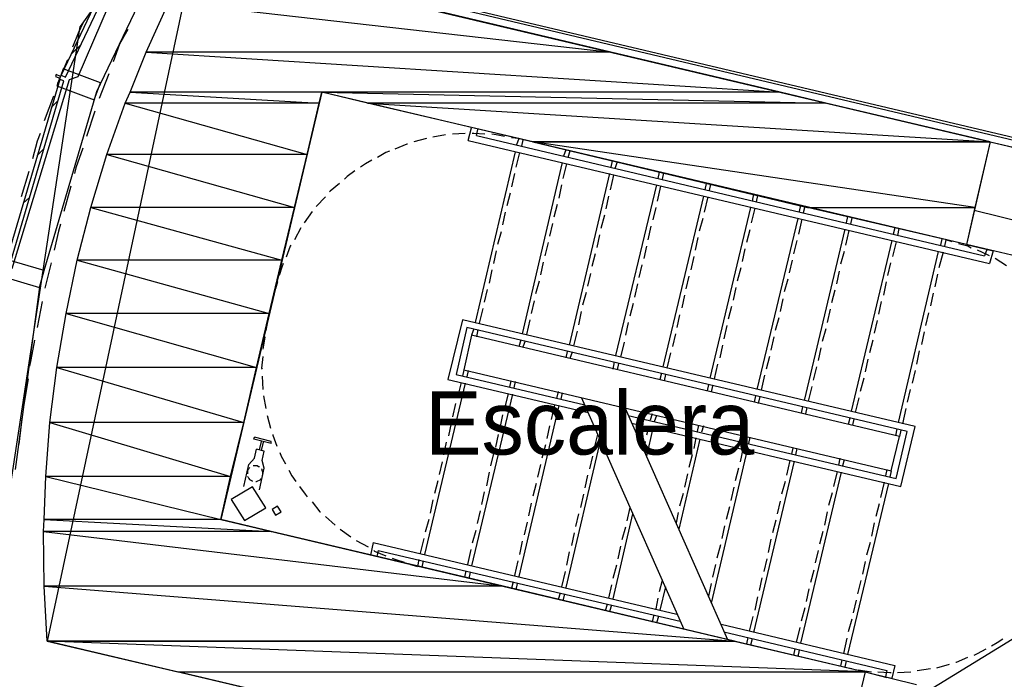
# Model space of a CAD drawing. Header units: feet. Extents: x -79 to 198, y -22 to 181.
# Tile 352 of 656: x 14 to 33, y 62 to 74. Entities that reach past the tile are written whole.
import ezdxf
from ezdxf.enums import TextEntityAlignment as Align

# ---------------------------------------------------------------- set-up
doc = ezdxf.new("R2010")
doc.units = ezdxf.units.FT
for name, color, linetype in [('A-AREA-COMUN', 252, 'CONTINUOUS'), ('A-LINEA', 7, 'CONTINUOUS'), ('A-MURO-CONCRETO', 8, 'CONTINUOUS'), ('A-NOMBRE-ESPACIO', 2, 'CONTINUOUS')]:
    doc.layers.add(name, color=color, linetype=linetype)

msp = doc.modelspace()

# ---------------------------------------------------------------- linework, layer by layer
at = {"layer": 'A-AREA-COMUN'}
msp.add_lwpolyline([(27.088, 100.0889), (27.328, 97.4933), (26.96, 97.4578), (26.96, 96.2489), (26.16, 95.4489), (25.84, 94.7378), (28.288, 94.1689), (28.192, 92.8533), (26.528, 89.0844), (24.56, 86.0089), (18.64, 79.1644), (16.8, 76.3733), (15.488, 73.3333), (15.328, 73.28), (14.24, 69.6889)], dxfattribs=at)
at = {"layer": 'A-LINEA'}
for p, q in [((21.8067, 83.1632), (15.5347, 74.2893)), ((21.8067, 83.1632), (15.5347, 74.2893)), ((37.4267, 71.1911), (17.24, 75.9644)), ((17.6891, 75.6643), (14.9075, 62.6253)), ((17.6891, 75.6643), (14.9075, 62.6253)), ((17.6933, 75.6711), (32.8, 72.0978)), ((17.6933, 75.6711), (32.8, 72.0978)), ((15.5275, 74.2895), (13.4294, 60.48)), ((15.5275, 74.2895), (13.4294, 60.48)), ((15.3733, 73.7778), (15.5467, 73.9378)), ((15.3733, 73.7778), (15.5467, 73.9378)), ((15.2933, 73.6578), (15.1067, 73.2044)), ((34.08, 71.7911), (25.8933, 73.7244)), ((16.08, 73.3911), (15.8933, 72.9244)), ((16.08, 73.3911), (15.8933, 72.9244)), ((15.0267, 72.9644), (14.8533, 72.4978)), ((14.9867, 72.7511), (15.1067, 72.8711)), ((14.9867, 72.7511), (15.1067, 72.8711)), ((15.8133, 72.6844), (15.6533, 72.2044)), ((15.8133, 72.6844), (15.6533, 72.2044)), ((22.8933, 72.1244), (22.96, 72.3644)), ((22.8933, 72.1244), (22.96, 72.3644)), ((23.0533, 72.2178), (23.08, 72.3378)), ((23.0533, 72.2178), (23.08, 72.3378)), ((22.1067, 72.1644), (21.8667, 72.0978)), ((22.1067, 72.1644), (21.8667, 72.0978)), ((22.4667, 72.2311), (22.2267, 72.1911)), ((22.4667, 72.2311), (22.2267, 72.1911)), ((22.84, 72.2578), (22.6, 72.2444)), ((22.84, 72.2578), (22.6, 72.2444)), ((22.8933, 72.1244), (32.7867, 69.7911)), ((22.8933, 72.1244), (32.7867, 69.7911)), ((23.0533, 72.2178), (32.6933, 69.9378)), ((23.0533, 72.2178), (32.6933, 69.9378)), ((23.8533, 72.1644), (23.72, 72.1778)), ((23.8533, 72.1644), (23.72, 72.1778)), ((23.8533, 72.1644), (23.8133, 72.0444)), ((23.8533, 72.1644), (23.8133, 72.0444)), ((23.9333, 72.1378), (23.9067, 72.0178)), ((23.9333, 72.1378), (23.9067, 72.0178)), ((14.72, 71.8444), (14.84, 71.9644)), ((14.72, 71.8444), (14.84, 71.9644)), ((24.7467, 71.9511), (24.7067, 71.8311)), ((24.7467, 71.9511), (24.7067, 71.8311)), ((24.8267, 71.9244), (24.7867, 71.8044)), ((24.8267, 71.9244), (24.7867, 71.8044)), ((32.8, 72.0978), (33.32, 71.9778)), ((32.8, 72.0978), (33.32, 71.9778)), ((23.7867, 71.9111), (23.0267, 68.6711)), ((23.7867, 71.9111), (23.0267, 68.6711)), ((23.8667, 71.8978), (23.8, 71.6178)), ((23.8667, 71.8978), (23.8, 71.6178)), ((25.6267, 71.7378), (25.6, 71.6178)), ((25.6267, 71.7378), (25.6, 71.6178)), ((24.68, 71.7111), (23.92, 68.4578)), ((24.68, 71.7111), (23.92, 68.4578)), ((24.76, 71.6844), (24.6933, 71.4044)), ((24.76, 71.6844), (24.6933, 71.4044)), ((25.72, 71.7244), (25.68, 71.5911)), ((25.72, 71.7244), (25.68, 71.5911)), ((14.56, 71.5378), (14.4133, 71.0578)), ((23.7733, 71.4978), (23.72, 71.2444)), ((23.7733, 71.4978), (23.72, 71.2444)), ((25.5733, 71.4978), (24.8133, 68.2444)), ((25.5733, 71.4978), (24.8133, 68.2444)), ((25.6533, 71.4711), (25.5867, 71.1911)), ((25.6533, 71.4711), (25.5867, 71.1911)), ((26.52, 71.5244), (26.4933, 71.4044)), ((26.52, 71.5244), (26.4933, 71.4044)), ((26.6, 71.5111), (26.5733, 71.3911)), ((26.6, 71.5111), (26.5733, 71.3911)), ((15.36, 71.2578), (15.2267, 70.7778)), ((15.36, 71.2578), (15.2267, 70.7778)), ((24.6667, 71.2844), (24.6133, 71.0311)), ((24.6667, 71.2844), (24.6133, 71.0311)), ((26.4667, 71.2844), (25.6933, 68.0444)), ((26.4667, 71.2844), (25.6933, 68.0444)), ((26.5467, 71.2578), (26.48, 70.9778)), ((26.5467, 71.2578), (26.48, 70.9778)), ((27.4133, 71.3111), (27.3867, 71.1911)), ((27.4133, 71.3111), (27.3867, 71.1911)), ((27.4933, 71.2978), (27.4667, 71.1778)), ((27.4933, 71.2978), (27.4667, 71.1778)), ((14.4533, 70.9378), (14.5733, 71.0444)), ((14.4533, 70.9378), (14.5733, 71.0444)), ((20.1867, 71.0578), (20.0133, 70.8711)), ((20.1867, 71.0578), (20.0133, 70.8711)), ((23.6933, 71.1244), (23.6267, 70.8844)), ((23.6933, 71.1244), (23.6267, 70.8844)), ((25.56, 71.0711), (25.5067, 70.8311)), ((25.56, 71.0711), (25.5067, 70.8311)), ((27.36, 71.0711), (26.5867, 67.8311)), ((27.36, 71.0711), (26.5867, 67.8311)), ((27.44, 71.0578), (27.3733, 70.7644)), ((27.44, 71.0578), (27.3733, 70.7644)), ((28.3067, 71.1111), (28.28, 70.9778)), ((28.3067, 71.1111), (28.28, 70.9778)), ((28.3867, 71.0844), (28.36, 70.9644)), ((28.3867, 71.0844), (28.36, 70.9644)), ((24.5867, 70.9111), (24.52, 70.6711)), ((24.5867, 70.9111), (24.52, 70.6711)), ((26.4533, 70.8578), (26.4, 70.6178)), ((26.4533, 70.8578), (26.4, 70.6178)), ((28.2533, 70.8578), (27.48, 67.6178)), ((28.2533, 70.8578), (27.48, 67.6178)), ((28.3333, 70.8444), (28.2667, 70.5644)), ((28.3333, 70.8444), (28.2667, 70.5644)), ((29.2, 70.8978), (29.1733, 70.7778)), ((29.2, 70.8978), (29.1733, 70.7778)), ((29.28, 70.8711), (29.2533, 70.7511)), ((29.28, 70.8711), (29.2533, 70.7511)), ((19.9333, 70.7778), (19.7867, 70.5644)), ((19.9333, 70.7778), (19.7867, 70.5644)), ((23.6, 70.7644), (23.5467, 70.5244)), ((23.6, 70.7644), (23.5467, 70.5244)), ((25.48, 70.7111), (25.4133, 70.4578)), ((25.48, 70.7111), (25.4133, 70.4578)), ((27.3467, 70.6444), (27.28, 70.4044)), ((27.3467, 70.6444), (27.28, 70.4044)), ((29.1467, 70.6444), (28.3733, 67.4044)), ((29.1467, 70.6444), (28.3733, 67.4044)), ((29.2267, 70.6311), (29.16, 70.3511)), ((29.2267, 70.6311), (29.16, 70.3511)), ((30.0933, 70.6844), (30.0667, 70.5644)), ((30.0933, 70.6844), (30.0667, 70.5644)), ((30.1733, 70.6578), (30.1467, 70.5378)), ((30.1733, 70.6578), (30.1467, 70.5378)), ((19.72, 70.4711), (19.6, 70.2444)), ((19.72, 70.4711), (19.6, 70.2444)), ((24.4933, 70.5511), (24.44, 70.3111)), ((24.4933, 70.5511), (24.44, 70.3111)), ((26.36, 70.4978), (26.3067, 70.2444)), ((26.36, 70.4978), (26.3067, 70.2444)), ((28.24, 70.4311), (28.1733, 70.1911)), ((28.24, 70.4311), (28.1733, 70.1911)), ((30.04, 70.4444), (29.2667, 67.1911)), ((30.04, 70.4444), (29.2667, 67.1911)), ((30.9867, 70.4711), (30.96, 70.3511)), ((30.9867, 70.4711), (30.96, 70.3511)), ((31.0667, 70.4578), (31.04, 70.3244)), ((31.0667, 70.4578), (31.04, 70.3244)), ((23.52, 70.3911), (23.4533, 70.1511)), ((23.52, 70.3911), (23.4533, 70.1511)), ((25.3867, 70.3378), (25.3333, 70.0978)), ((25.3867, 70.3378), (25.3333, 70.0978)), ((27.2533, 70.2844), (27.2, 70.0444)), ((27.2533, 70.2844), (27.2, 70.0444)), ((30.12, 70.4178), (30.0533, 70.1378)), ((30.12, 70.4178), (30.0533, 70.1378)), ((31.88, 70.2578), (31.8533, 70.1378)), ((31.88, 70.2578), (31.8533, 70.1378)), ((31.96, 70.2444), (31.9333, 70.1244)), ((31.96, 70.2444), (31.9333, 70.1244)), ((32.08, 70.2044), (31.96, 70.2444)), ((32.08, 70.2044), (31.96, 70.2444)), ((24.4133, 70.1911), (24.3467, 69.9378)), ((24.4133, 70.1911), (24.3467, 69.9378)), ((26.28, 70.1244), (26.2267, 69.8844)), ((26.28, 70.1244), (26.2267, 69.8844)), ((28.1467, 70.0711), (28.0933, 69.8311)), ((28.1467, 70.0711), (28.0933, 69.8311)), ((29.1333, 70.2311), (29.0667, 69.9778)), ((29.1333, 70.2311), (29.0667, 69.9778)), ((30.9333, 70.2311), (30.16, 66.9911)), ((30.9333, 70.2311), (30.16, 66.9911)), ((31.0133, 70.2044), (30.9467, 69.9244)), ((31.0133, 70.2044), (30.9467, 69.9244)), ((32.3467, 70.1511), (32.8533, 70.0311)), ((32.3467, 70.1511), (32.8533, 70.0311)), ((32.7333, 70.0578), (32.6933, 69.9378)), ((32.7333, 70.0578), (32.6933, 69.9378)), ((23.4267, 70.0311), (23.3733, 69.7911)), ((23.4267, 70.0311), (23.3733, 69.7911)), ((25.3067, 69.9778), (25.24, 69.7378)), ((25.3067, 69.9778), (25.24, 69.7378)), ((27.1733, 69.9244), (27.12, 69.6711)), ((27.1733, 69.9244), (27.12, 69.6711)), ((30.0267, 70.0178), (29.96, 69.7778)), ((30.0267, 70.0178), (29.96, 69.7778)), ((31.8133, 70.0178), (31.0533, 66.7778)), ((31.8133, 70.0178), (31.0533, 66.7778)), ((31.9067, 70.0044), (31.8267, 69.7111)), ((31.9067, 70.0044), (31.8267, 69.7111)), ((32.8533, 70.0311), (32.7867, 69.7911)), ((32.8533, 70.0311), (32.7867, 69.7911)), ((33.1067, 69.7511), (32.8933, 69.8844)), ((33.1067, 69.7511), (32.8933, 69.8844)), ((14.9867, 69.8044), (14.8667, 69.3244)), ((14.9867, 69.8044), (14.8667, 69.3244)), ((24.32, 69.8178), (24.2667, 69.5778)), ((24.32, 69.8178), (24.2667, 69.5778)), ((26.1867, 69.7644), (26.1333, 69.5244)), ((26.1867, 69.7644), (26.1333, 69.5244)), ((28.0667, 69.7111), (28, 69.4578)), ((28.0667, 69.7111), (28, 69.4578)), ((29.04, 69.8578), (28.9867, 69.6178)), ((29.04, 69.8578), (28.9867, 69.6178)), ((30.9067, 69.8044), (30.8533, 69.5644)), ((30.9067, 69.8044), (30.8533, 69.5644)), ((23.3467, 69.6711), (23.2933, 69.4178)), ((23.3467, 69.6711), (23.2933, 69.4178)), ((25.2133, 69.6044), (25.16, 69.3644)), ((25.2133, 69.6044), (25.16, 69.3644)), ((27.08, 69.5511), (27.0267, 69.3111)), ((27.08, 69.5511), (27.0267, 69.3111)), ((28.96, 69.4978), (28.8933, 69.2578)), ((28.96, 69.4978), (28.8933, 69.2578)), ((29.9333, 69.6444), (29.88, 69.4044)), ((29.9333, 69.6444), (29.88, 69.4044)), ((31.8, 69.5911), (31.7467, 69.3511)), ((31.8, 69.5911), (31.7467, 69.3511)), ((14.3067, 65.8844), (14.7733, 69.3911)), ((14.3067, 65.8844), (14.7733, 69.3911)), ((19.28, 69.4444), (19.24, 69.3111)), ((19.28, 69.4444), (19.24, 69.3111)), ((24.24, 69.4578), (24.1733, 69.2178)), ((24.24, 69.4578), (24.1733, 69.2178)), ((26.1067, 69.4044), (26.0533, 69.1511)), ((26.1067, 69.4044), (26.0533, 69.1511)), ((27.9733, 69.3378), (27.92, 69.0978)), ((27.9733, 69.3378), (27.92, 69.0978)), ((30.8267, 69.4444), (30.7733, 69.1911)), ((30.8267, 69.4444), (30.7733, 69.1911)), ((23.2533, 69.2978), (23.2, 69.0578)), ((23.2533, 69.2978), (23.2, 69.0578)), ((25.1333, 69.2444), (25.0667, 69.0044)), ((25.1333, 69.2444), (25.0667, 69.0044)), ((27, 69.1911), (26.9467, 68.9511)), ((27, 69.1911), (26.9467, 68.9511)), ((28.8667, 69.1244), (28.8133, 68.8844)), ((28.8667, 69.1244), (28.8133, 68.8844)), ((29.8533, 69.2844), (29.7867, 69.0444)), ((29.8533, 69.2844), (29.7867, 69.0444)), ((31.72, 69.2311), (31.6667, 68.9911)), ((31.72, 69.2311), (31.6667, 68.9911)), ((14.8133, 69.0711), (14.72, 68.5778)), ((14.8133, 69.0711), (14.72, 68.5778)), ((23.1733, 68.9378), (23.1067, 68.6578)), ((23.1733, 68.9378), (23.1067, 68.6578)), ((24.1467, 69.0844), (24.0933, 68.8444)), ((24.1467, 69.0844), (24.0933, 68.8444)), ((26.0267, 69.0311), (25.96, 68.7911)), ((26.0267, 69.0311), (25.96, 68.7911)), ((27.8933, 68.9778), (27.8267, 68.7378)), ((27.8933, 68.9778), (27.8267, 68.7378)), ((30.7333, 69.0711), (30.68, 68.8311)), ((30.7333, 69.0711), (30.68, 68.8311)), ((25.04, 68.8844), (24.9867, 68.6311)), ((25.04, 68.8844), (24.9867, 68.6311)), ((26.9067, 68.8178), (26.8533, 68.5778)), ((26.9067, 68.8178), (26.8533, 68.5778)), ((28.7867, 68.7644), (28.72, 68.5244)), ((28.7867, 68.7644), (28.72, 68.5244)), ((29.76, 68.9244), (29.7067, 68.6711)), ((29.76, 68.9244), (29.7067, 68.6711)), ((31.6267, 68.8578), (31.5733, 68.6178)), ((31.6267, 68.8578), (31.5733, 68.6178)), ((19.08, 68.6578), (19.0533, 68.5244)), ((19.08, 68.6578), (19.0533, 68.5244)), ((24.0667, 68.7244), (24, 68.4444)), ((24.0667, 68.7244), (24, 68.4444)), ((25.9333, 68.6711), (25.88, 68.4311)), ((25.9333, 68.6711), (25.88, 68.4311)), ((27.8, 68.6178), (27.7467, 68.3644)), ((27.8, 68.6178), (27.7467, 68.3644)), ((30.6533, 68.7111), (30.6, 68.4711)), ((30.6533, 68.7111), (30.6, 68.4711)), ((23, 68.5511), (22.96, 68.4311)), ((23, 68.5511), (22.96, 68.4311)), ((23.08, 68.5378), (23.0533, 68.4044)), ((23.08, 68.5378), (23.0533, 68.4044)), ((24.96, 68.5111), (24.8933, 68.2311)), ((24.96, 68.5111), (24.8933, 68.2311)), ((26.8267, 68.4578), (26.7733, 68.2178)), ((26.8267, 68.4578), (26.7733, 68.2178)), ((28.6933, 68.4044), (28.64, 68.1511)), ((28.6933, 68.4044), (28.64, 68.1511)), ((29.68, 68.5511), (29.6133, 68.3111)), ((29.68, 68.5511), (29.6133, 68.3111)), ((31.5467, 68.4978), (31.4933, 68.2578)), ((31.5467, 68.4978), (31.4933, 68.2578)), ((23.8933, 68.3378), (23.8533, 68.2178)), ((23.8933, 68.3378), (23.8533, 68.2178)), ((23.9733, 68.3244), (23.9333, 68.2044)), ((23.9733, 68.3244), (23.9333, 68.2044)), ((25.8533, 68.2978), (25.7867, 68.0178)), ((25.8533, 68.2978), (25.7867, 68.0178)), ((27.72, 68.2444), (27.6667, 68.0044)), ((27.72, 68.2444), (27.6667, 68.0044)), ((29.5867, 68.1911), (29.5333, 67.9511)), ((29.5867, 68.1911), (29.5333, 67.9511)), ((30.5733, 68.3378), (30.5067, 68.0978)), ((30.5733, 68.3378), (30.5067, 68.0978)), ((24.7733, 68.1244), (24.7467, 68.0044)), ((24.7733, 68.1244), (24.7467, 68.0044)), ((24.8667, 68.1111), (24.8267, 67.9911)), ((24.8667, 68.1111), (24.8267, 67.9911)), ((26.7333, 68.0978), (26.6667, 67.8044)), ((26.7333, 68.0978), (26.6667, 67.8044)), ((28.6133, 68.0311), (28.5467, 67.7911)), ((28.6133, 68.0311), (28.5467, 67.7911)), ((31.4533, 68.1378), (31.4, 67.8844)), ((31.4533, 68.1378), (31.4, 67.8844)), ((25.6667, 67.9244), (25.64, 67.7911)), ((25.6667, 67.9244), (25.64, 67.7911)), ((25.7467, 67.8978), (25.72, 67.7778)), ((25.7467, 67.8978), (25.72, 67.7778)), ((27.6267, 67.8844), (27.56, 67.6044)), ((27.6267, 67.8844), (27.56, 67.6044)), ((29.5067, 67.8311), (29.44, 67.5778)), ((29.5067, 67.8311), (29.44, 67.5778)), ((30.48, 67.9778), (30.4267, 67.7378)), ((30.48, 67.9778), (30.4267, 67.7378)), ((18.9867, 67.6578), (19, 67.4044)), ((18.9867, 67.6578), (19, 67.4044)), ((22.8133, 67.7778), (22.7867, 67.6578)), ((22.8133, 67.7778), (22.7867, 67.6578)), ((22.8933, 67.7644), (22.8667, 67.6444)), ((22.8933, 67.7644), (22.8667, 67.6444)), ((26.56, 67.7111), (26.5333, 67.5911)), ((26.56, 67.7111), (26.5333, 67.5911)), ((26.64, 67.6844), (26.6133, 67.5644)), ((26.64, 67.6844), (26.6133, 67.5644)), ((28.52, 67.6711), (28.4533, 67.3911)), ((28.52, 67.6711), (28.4533, 67.3911)), ((31.3733, 67.7644), (31.32, 67.5244)), ((31.3733, 67.7644), (31.32, 67.5244)), ((14.5467, 67.6044), (14.4667, 67.1111)), ((14.5467, 67.6044), (14.4667, 67.1111)), ((22.84, 67.5244), (22.0667, 64.2711)), ((22.84, 67.5244), (22.0667, 64.2711)), ((22.76, 67.5378), (22.6933, 67.2578)), ((22.76, 67.5378), (22.6933, 67.2578)), ((23.7067, 67.5644), (23.68, 67.4444)), ((23.7067, 67.5644), (23.68, 67.4444)), ((23.7867, 67.5511), (23.76, 67.4311)), ((23.7867, 67.5511), (23.76, 67.4311)), ((27.4533, 67.4978), (27.4267, 67.3778)), ((27.4533, 67.4978), (27.4267, 67.3778)), ((27.5333, 67.4711), (27.5067, 67.3511)), ((27.5333, 67.4711), (27.5067, 67.3511)), ((29.4133, 67.4578), (29.3467, 67.1778)), ((29.4133, 67.4578), (29.3467, 67.1778)), ((30.4, 67.6178), (30.3333, 67.3644)), ((30.4, 67.6178), (30.3333, 67.3644)), ((19.0133, 67.2844), (19.0533, 67.0444)), ((19.0133, 67.2844), (19.0533, 67.0444)), ((23.7333, 67.3111), (22.96, 64.0578)), ((23.7333, 67.3111), (22.96, 64.0578)), ((23.6533, 67.3244), (23.5867, 67.0444)), ((23.6533, 67.3244), (23.5867, 67.0444)), ((24.6, 67.3644), (24.5733, 67.2311)), ((24.6, 67.3644), (24.5733, 67.2311)), ((24.68, 67.3378), (24.6533, 67.2178)), ((24.68, 67.3378), (24.6533, 67.2178)), ((25.04, 67.2578), (26.9867, 62.8578)), ((25.04, 67.2578), (26.9867, 62.8578)), ((28.3467, 67.2844), (28.32, 67.1644)), ((28.3467, 67.2844), (28.32, 67.1644)), ((28.4267, 67.2711), (28.4, 67.1378)), ((28.4267, 67.2711), (28.4, 67.1378)), ((31.28, 67.4044), (31.2267, 67.1644)), ((31.28, 67.4044), (31.2267, 67.1644)), ((22.6533, 67.1378), (22.6, 66.8844)), ((22.6533, 67.1378), (22.6, 66.8844)), ((24.6133, 67.0978), (23.8533, 63.8578)), ((24.6133, 67.0978), (23.8533, 63.8578)), ((24.5333, 67.1111), (24.4667, 66.8311)), ((24.5333, 67.1111), (24.4667, 66.8311)), ((29.24, 67.0711), (29.2133, 66.9511)), ((29.24, 67.0711), (29.2133, 66.9511)), ((30.3067, 67.2444), (30.24, 66.9644)), ((30.3067, 67.2444), (30.24, 66.9644)), ((19.08, 66.9111), (19.1467, 66.6711)), ((19.08, 66.9111), (19.1467, 66.6711)), ((23.5467, 66.9244), (23.4933, 66.6711)), ((23.5467, 66.9244), (23.4933, 66.6711)), ((25.8667, 67.0578), (27.8133, 62.6578)), ((25.8667, 67.0578), (27.8133, 62.6578)), ((26.3867, 66.9378), (26.3467, 66.8178)), ((26.3867, 66.9378), (26.3467, 66.8178)), ((26.4667, 66.9111), (26.4267, 66.7911)), ((26.4667, 66.9111), (26.4267, 66.7911)), ((29.32, 67.0578), (29.2933, 66.9378)), ((29.32, 67.0578), (29.2933, 66.9378)), ((31.2, 67.0444), (31.1333, 66.7511)), ((31.2, 67.0444), (31.1333, 66.7511)), ((22.5733, 66.7644), (22.52, 66.5244)), ((22.5733, 66.7644), (22.52, 66.5244)), ((24.44, 66.7111), (24.3867, 66.4711)), ((24.44, 66.7111), (24.3867, 66.4711)), ((26.32, 66.6978), (26.28, 66.5378)), ((26.32, 66.6978), (26.28, 66.5378)), ((27.2667, 66.7244), (27.24, 66.6044)), ((27.2667, 66.7244), (27.24, 66.6044)), ((27.36, 66.7111), (27.32, 66.5911)), ((27.36, 66.7111), (27.32, 66.5911)), ((30.1333, 66.8578), (30.1067, 66.7378)), ((30.1333, 66.8578), (30.1067, 66.7378)), ((30.2133, 66.8444), (30.1867, 66.7244)), ((30.2133, 66.8444), (30.1867, 66.7244)), ((23.4667, 66.5511), (23.4133, 66.3111)), ((23.4667, 66.5511), (23.4133, 66.3111)), ((25.3467, 66.5511), (25.28, 66.2711)), ((25.3467, 66.5511), (25.28, 66.2711)), ((26.4, 66.6711), (26.28, 66.1378)), ((26.4, 66.6711), (26.28, 66.1378)), ((28.16, 66.5111), (28.1333, 66.3911)), ((28.16, 66.5111), (28.1333, 66.3911)), ((28.16, 66.5111), (28.1467, 66.4311)), ((28.16, 66.5111), (28.1467, 66.4311)), ((31.0267, 66.6578), (31, 66.5244)), ((31.0267, 66.6578), (31, 66.5244)), ((31.1067, 66.6311), (31.08, 66.5111)), ((31.1067, 66.6311), (31.08, 66.5111)), ((18.9333, 66.2578), (18.9733, 66.4178)), ((18.9333, 66.2578), (18.9733, 66.4178)), ((18.9733, 66.2444), (19.0133, 66.4044)), ((18.9733, 66.2444), (19.0133, 66.4044)), ((22.48, 66.4044), (22.4267, 66.1644)), ((22.48, 66.4044), (22.4267, 66.1644)), ((24.36, 66.3511), (24.2933, 66.0978)), ((24.36, 66.3511), (24.2933, 66.0978)), ((25.4, 66.4311), (24.7467, 63.6444)), ((25.4, 66.4311), (24.7467, 63.6444)), ((26.2533, 66.4178), (26.2267, 66.2578)), ((26.2533, 66.4178), (26.2267, 66.2578)), ((27.2933, 66.4578), (26.8933, 64.7511)), ((27.2933, 66.4578), (26.8933, 64.7511)), ((27.2133, 66.4844), (27.1733, 66.2844)), ((27.2133, 66.4844), (27.1733, 66.2844)), ((28.24, 66.4978), (28.2133, 66.3778)), ((28.24, 66.4978), (28.2133, 66.3778)), ((18.84, 66.0978), (18.88, 66.2711)), ((18.84, 66.0978), (18.88, 66.2711)), ((19.0267, 66.2311), (18.88, 66.2711)), ((19.0267, 66.2311), (18.88, 66.2711)), ((23.3733, 66.1911), (23.32, 65.9511)), ((23.3733, 66.1911), (23.32, 65.9511)), ((25.2533, 66.1378), (25.2, 65.8978)), ((25.2533, 66.1378), (25.2, 65.8978)), ((27.1467, 66.1644), (27.08, 65.9244)), ((27.1467, 66.1644), (27.08, 65.9244)), ((28.1867, 66.2578), (27.5067, 63.3511)), ((28.1867, 66.2578), (27.5067, 63.3511)), ((28.1067, 66.2711), (28.0533, 66.0311)), ((28.1067, 66.2711), (28.0533, 66.0311)), ((29.0533, 66.2978), (29.0267, 66.1778)), ((29.0533, 66.2978), (29.0267, 66.1778)), ((29.1333, 66.2844), (29.1067, 66.1644)), ((29.1333, 66.2844), (29.1067, 66.1644)), ((22.4, 66.0311), (22.3467, 65.7911)), ((22.4, 66.0311), (22.3467, 65.7911)), ((24.2667, 65.9778), (24.2133, 65.7378)), ((24.2667, 65.9778), (24.2133, 65.7378)), ((29.08, 66.0444), (28.3067, 62.7911)), ((29.08, 66.0444), (28.3067, 62.7911)), ((29, 66.0578), (28.9333, 65.7778)), ((29, 66.0578), (28.9333, 65.7778)), ((29.9467, 66.0978), (29.92, 65.9644)), ((29.9467, 66.0978), (29.92, 65.9644)), ((30.0267, 66.0711), (30, 65.9511)), ((30.0267, 66.0711), (30, 65.9511)), ((18.9333, 65.4978), (19.0267, 65.9111)), ((18.9333, 65.4978), (19.0267, 65.9111)), ((23.2933, 65.8311), (23.24, 65.5778)), ((23.2933, 65.8311), (23.24, 65.5778)), ((25.16, 65.7778), (25.1067, 65.5378)), ((25.16, 65.7778), (25.1067, 65.5378)), ((27.0533, 65.8044), (27, 65.5511)), ((27.0533, 65.8044), (27, 65.5511)), ((28.0267, 65.9111), (27.96, 65.6711)), ((28.0267, 65.9111), (27.96, 65.6711)), ((29.9733, 65.8311), (29.2, 62.5911)), ((29.9733, 65.8311), (29.2, 62.5911)), ((29.8933, 65.8444), (29.8267, 65.5644)), ((29.8933, 65.8444), (29.8267, 65.5644)), ((30.84, 65.8844), (30.8133, 65.7644)), ((30.84, 65.8844), (30.8133, 65.7644)), ((30.92, 65.8578), (30.8933, 65.7378)), ((30.92, 65.8578), (30.8933, 65.7378)), ((22.32, 65.6711), (22.2533, 65.4311)), ((22.32, 65.6711), (22.2533, 65.4311)), ((24.1867, 65.6178), (24.12, 65.3778)), ((24.1867, 65.6178), (24.12, 65.3778)), ((28.9067, 65.6578), (28.84, 65.4178)), ((28.9067, 65.6578), (28.84, 65.4178)), ((30.8667, 65.6178), (30.0933, 62.3778)), ((30.8667, 65.6178), (30.0933, 62.3778)), ((30.7867, 65.6444), (30.72, 65.3511)), ((30.7867, 65.6444), (30.72, 65.3511)), ((23.2, 65.4578), (23.1467, 65.2178)), ((23.2, 65.4578), (23.1467, 65.2178)), ((25.08, 65.4178), (25.0267, 65.1644)), ((25.08, 65.4178), (25.0267, 65.1644)), ((26.9733, 65.4311), (26.9067, 65.1911)), ((26.9733, 65.4311), (26.9067, 65.1911)), ((27.9333, 65.5511), (27.88, 65.2978)), ((27.9333, 65.5511), (27.88, 65.2978)), ((29.8, 65.4444), (29.7333, 65.2044)), ((29.8, 65.4444), (29.7333, 65.2044)), ((22.2267, 65.3111), (22.1733, 65.0578)), ((22.2267, 65.3111), (22.1733, 65.0578)), ((24.0933, 65.2444), (24.04, 65.0044)), ((24.0933, 65.2444), (24.04, 65.0044)), ((28.8133, 65.2844), (28.76, 65.0444)), ((28.8133, 65.2844), (28.76, 65.0444)), ((30.6933, 65.2311), (30.6267, 64.9911)), ((30.6933, 65.2311), (30.6267, 64.9911)), ((23.12, 65.0978), (23.0667, 64.8578)), ((23.12, 65.0978), (23.0667, 64.8578)), ((24.9867, 65.0444), (24.9333, 64.8044)), ((24.9867, 65.0444), (24.9333, 64.8044)), ((26.0133, 65.0444), (25.64, 63.4311)), ((26.0133, 65.0444), (25.64, 63.4311)), ((25.96, 65.1644), (25.9067, 64.9111)), ((25.96, 65.1644), (25.9067, 64.9111)), ((26.88, 65.0711), (26.84, 64.8711)), ((26.88, 65.0711), (26.84, 64.8711)), ((27.8533, 65.1778), (27.7867, 64.9378)), ((27.8533, 65.1778), (27.7867, 64.9378)), ((29.7067, 65.0844), (29.6533, 64.8311)), ((29.7067, 65.0844), (29.6533, 64.8311)), ((20.1867, 64.9911), (20.3733, 64.8311)), ((20.1867, 64.9911), (20.3733, 64.8311)), ((22.1467, 64.9378), (22.08, 64.6978)), ((22.1467, 64.9378), (22.08, 64.6978)), ((24.0133, 64.8844), (23.96, 64.6444)), ((24.0133, 64.8844), (23.96, 64.6444)), ((28.7333, 64.9244), (28.6667, 64.6844)), ((28.7333, 64.9244), (28.6667, 64.6844)), ((30.6, 64.8711), (30.5467, 64.6178)), ((30.6, 64.8711), (30.5467, 64.6178)), ((20.4667, 64.7511), (20.6667, 64.6044)), ((20.4667, 64.7511), (20.6667, 64.6044)), ((23.04, 64.7244), (22.9733, 64.4844)), ((23.04, 64.7244), (22.9733, 64.4844)), ((24.9067, 64.6844), (24.8533, 64.4444)), ((24.9067, 64.6844), (24.8533, 64.4444)), ((25.88, 64.7911), (25.8133, 64.5511)), ((25.88, 64.7911), (25.8133, 64.5511)), ((27.76, 64.8178), (27.7067, 64.5778)), ((27.76, 64.8178), (27.7067, 64.5778)), ((29.6267, 64.7111), (29.56, 64.4711)), ((29.6267, 64.7111), (29.56, 64.4711)), ((20.7733, 64.5378), (21, 64.4178)), ((20.7733, 64.5378), (21, 64.4178)), ((21.0933, 64.4978), (21.04, 64.2578)), ((21.0933, 64.4978), (21.04, 64.2578)), ((21.0933, 64.4978), (26.8533, 63.1378)), ((21.0933, 64.4978), (26.8533, 63.1378)), ((22.0533, 64.5778), (21.9867, 64.2978)), ((22.0533, 64.5778), (21.9867, 64.2978)), ((23.92, 64.5244), (23.8667, 64.2711)), ((23.92, 64.5244), (23.8667, 64.2711)), ((27.68, 64.4578), (27.6133, 64.2044)), ((27.68, 64.4578), (27.6133, 64.2044)), ((28.64, 64.5644), (28.5867, 64.3111)), ((28.64, 64.5644), (28.5867, 64.3111)), ((30.52, 64.4978), (30.4533, 64.2578)), ((30.52, 64.4978), (30.4533, 64.2578)), ((21.1867, 64.3511), (21.16, 64.2311)), ((21.1867, 64.3511), (21.16, 64.2311)), ((21.1867, 64.3511), (26.92, 63.0044)), ((21.1867, 64.3511), (26.92, 63.0044)), ((22.9467, 64.3644), (22.88, 64.0844)), ((22.9467, 64.3644), (22.88, 64.0844)), ((24.8133, 64.3244), (24.76, 64.0711)), ((24.8133, 64.3244), (24.76, 64.0711)), ((25.7867, 64.4311), (25.7333, 64.1911)), ((25.7867, 64.4311), (25.7333, 64.1911)), ((29.5333, 64.3511), (29.48, 64.1111)), ((29.5333, 64.3511), (29.48, 64.1111)), ((21.8, 64.0844), (21.9333, 64.0444)), ((21.8, 64.0844), (21.9333, 64.0444)), ((21.96, 64.1778), (21.9333, 64.0444)), ((21.96, 64.1778), (21.9333, 64.0444)), ((22.04, 64.1511), (22.0133, 64.0311)), ((22.04, 64.1511), (22.0133, 64.0311)), ((23.84, 64.1511), (23.7733, 63.8711)), ((23.84, 64.1511), (23.7733, 63.8711)), ((27.5867, 64.0844), (27.5333, 63.8444)), ((27.5867, 64.0844), (27.5333, 63.8444)), ((28.56, 64.1911), (28.5067, 63.9511)), ((28.56, 64.1911), (28.5067, 63.9511)), ((30.4267, 64.1378), (30.3733, 63.8978)), ((30.4267, 64.1378), (30.3733, 63.8978)), ((22.8533, 63.9644), (22.8267, 63.8444)), ((22.8533, 63.9644), (22.8267, 63.8444)), ((22.9333, 63.9378), (22.9067, 63.8178)), ((22.9333, 63.9378), (22.9067, 63.8178)), ((24.7333, 63.9511), (24.6667, 63.6578)), ((24.7333, 63.9511), (24.6667, 63.6578)), ((25.7067, 64.0711), (25.64, 63.8178)), ((25.7067, 64.0711), (25.64, 63.8178)), ((29.4533, 63.9778), (29.3867, 63.7378)), ((29.4533, 63.9778), (29.3867, 63.7378)), ((23.7467, 63.7511), (23.72, 63.6311)), ((23.7467, 63.7511), (23.72, 63.6311)), ((23.8267, 63.7244), (23.8, 63.6044)), ((23.8267, 63.7244), (23.8, 63.6044)), ((26.5733, 63.7778), (26.52, 63.5644)), ((26.5733, 63.7778), (26.52, 63.5644)), ((27.5067, 63.7244), (27.4533, 63.4844)), ((27.5067, 63.7244), (27.4533, 63.4844)), ((28.4667, 63.8311), (28.4133, 63.5911)), ((28.4667, 63.8311), (28.4133, 63.5911)), ((30.3467, 63.7778), (30.28, 63.5244)), ((30.3467, 63.7778), (30.28, 63.5244)), ((35.1625, 63.8574), (31.5474, 61.6366)), ((35.1625, 63.8574), (31.5474, 61.6366)), ((24.64, 63.5378), (24.6, 63.4178)), ((24.64, 63.5378), (24.6, 63.4178)), ((24.72, 63.5244), (24.6933, 63.3911)), ((24.72, 63.5244), (24.6933, 63.3911)), ((25.6133, 63.6978), (25.56, 63.4444)), ((25.6133, 63.6978), (25.56, 63.4444)), ((26.64, 63.6578), (26.5333, 63.2178)), ((26.64, 63.6578), (26.5333, 63.2178)), ((29.36, 63.6178), (29.3067, 63.3778)), ((29.36, 63.6178), (29.3067, 63.3778)), ((26.4933, 63.4444), (26.4533, 63.2444)), ((26.4933, 63.4444), (26.4533, 63.2444)), ((28.3867, 63.4711), (28.3333, 63.2178)), ((28.3867, 63.4711), (28.3333, 63.2178)), ((30.2533, 63.4044), (30.2, 63.1644)), ((30.2533, 63.4044), (30.2, 63.1644)), ((25.5333, 63.3244), (25.4933, 63.2044)), ((25.5333, 63.3244), (25.4933, 63.2044)), ((25.6133, 63.3111), (25.5733, 63.1911)), ((25.6133, 63.3111), (25.5733, 63.1911)), ((29.28, 63.2578), (29.2133, 63.0044)), ((29.28, 63.2578), (29.2133, 63.0044)), ((26.4133, 63.1111), (26.3867, 62.9911)), ((26.4133, 63.1111), (26.3867, 62.9911)), ((26.5067, 63.0978), (26.4667, 62.9778)), ((26.5067, 63.0978), (26.4667, 62.9778)), ((28.2933, 63.0978), (28.2267, 62.8178)), ((28.2933, 63.0978), (28.2267, 62.8178)), ((30.1733, 63.0444), (30.1067, 62.8044)), ((30.1733, 63.0444), (30.1067, 62.8044)), ((27.6933, 62.9511), (30.9867, 62.1644)), ((27.6933, 62.9511), (30.9867, 62.1644)), ((27.7467, 62.8044), (30.84, 62.0711)), ((27.7467, 62.8044), (30.84, 62.0711)), ((29.1867, 62.8844), (29.12, 62.6044)), ((29.1867, 62.8844), (29.12, 62.6044)), ((28.2, 62.6978), (28.1733, 62.5778)), ((28.2, 62.6978), (28.1733, 62.5778)), ((28.28, 62.6711), (28.2533, 62.5511)), ((28.28, 62.6711), (28.2533, 62.5511)), ((30.08, 62.6844), (30.0133, 62.3911)), ((30.08, 62.6844), (30.0133, 62.3911)), ((29.0933, 62.4844), (29.0667, 62.3644)), ((29.0933, 62.4844), (29.0667, 62.3644)), ((29.1733, 62.4578), (29.1467, 62.3378)), ((29.1733, 62.4578), (29.1467, 62.3378)), ((29.9867, 62.2711), (29.96, 62.1511)), ((29.9867, 62.2711), (29.96, 62.1511)), ((30.0667, 62.2578), (30.04, 62.1378)), ((30.0667, 62.2578), (30.04, 62.1378)), ((30.04, 62.1378), (30.1733, 62.1111)), ((30.04, 62.1378), (30.1733, 62.1111)), ((30.4267, 62.0444), (30.84, 61.9378)), ((30.4267, 62.0444), (31.4, 61.8044)), ((30.4267, 62.0444), (30.84, 61.9378)), ((30.4267, 62.0444), (31.4, 61.8044)), ((30.84, 62.0711), (30.8133, 61.9511)), ((30.84, 62.0711), (30.8133, 61.9511)), ((30.9867, 62.1644), (30.9333, 61.9244)), ((30.9867, 62.1644), (30.9333, 61.9244)), ((31.04, 62.0311), (31.2933, 62.0444)), ((31.04, 62.0311), (31.2933, 62.0444)), ((31.4133, 62.0711), (31.6667, 62.1111)), ((31.4133, 62.0711), (31.6667, 62.1111)), ((31.7867, 62.1244), (32.0267, 62.1911)), ((31.7867, 62.1244), (32.0267, 62.1911)), ((30.8133, 61.9511), (30.9333, 61.9244)), ((30.8133, 61.9511), (30.9333, 61.9244))]:
    msp.add_line(p, q, dxfattribs=at)
for points in [[(14.8533, 69.6578), (15.8533, 73.0578), (17.4933, 76.4978), (19.6667, 79.6578)], [(14.8533, 69.6578), (15.8533, 73.0578), (17.4933, 76.4978), (19.6667, 79.6578)], [(15.2533, 73.3244), (16.9067, 76.8044), (16.8267, 76.8444), (15.1733, 73.3644), (15.2533, 73.3244)], [(15.2533, 73.3244), (16.9067, 76.8044), (16.8267, 76.8444), (15.1733, 73.3644), (15.2533, 73.3244)], [(37.0533, 69.8578), (37.36, 71.1511), (17.2267, 75.9244)], [(15.5867, 74.3511), (15.4933, 74.1644), (15.3867, 73.8978)], [(16.44, 74.2311), (16.28, 73.9511), (16.16, 73.6178)], [(16.44, 74.2311), (16.28, 73.9511), (16.16, 73.6178)], [(15.16, 73.3378), (15.08, 73.3778), (15.0667, 73.3378), (15.1467, 73.3111), (15.0933, 73.1644), (15.8, 72.8978), (15.92, 73.2178), (15.2133, 73.4844), (15.16, 73.3378)], [(15.16, 73.3378), (15.08, 73.3778), (15.0667, 73.3378), (15.1467, 73.3111), (15.0933, 73.1644), (15.8, 72.8978), (15.92, 73.2178), (15.2133, 73.4844), (15.16, 73.3378)], [(14.1867, 69.7244), (15.2267, 73.2578), (15.1467, 73.2844), (14.1067, 69.7511), (14.1867, 69.7244)], [(14.1867, 69.7244), (15.2267, 73.2578), (15.1467, 73.2844), (14.1067, 69.7511), (14.1867, 69.7244)], [(32.8, 72.0978), (32.3467, 70.1511), (20.12, 73.0444), (18.2, 64.9378), (30.4267, 62.0444), (29.7333, 59.1244), (14.9067, 62.6311)], [(32.8, 72.0978), (32.3467, 70.1511), (20.12, 73.0444), (18.2, 64.9378), (30.4267, 62.0444), (29.7333, 59.1244), (14.9067, 62.6311)], [(14.7733, 72.2578), (14.72, 72.1111), (14.6267, 71.7778)], [(23.2133, 72.2444), (23, 72.2578), (22.9733, 72.2578)], [(23.2133, 72.2444), (23, 72.2578), (22.9733, 72.2578)], [(23.5867, 72.2044), (23.4267, 72.2311), (23.3467, 72.2444)], [(23.5867, 72.2044), (23.4267, 72.2311), (23.3467, 72.2444)], [(15.5867, 71.9778), (15.4533, 71.6044), (15.4267, 71.4978)], [(15.5867, 71.9778), (15.4533, 71.6044), (15.4267, 71.4978)], [(21.4, 71.9244), (21.3333, 71.8978), (21.1733, 71.8044)], [(21.4, 71.9244), (21.3333, 71.8978), (21.1733, 71.8044)], [(21.7467, 72.0578), (21.7333, 72.0578), (21.5067, 71.9644)], [(21.7467, 72.0578), (21.7333, 72.0578), (21.5067, 71.9644)], [(21.0667, 71.7511), (20.9467, 71.6844), (20.8533, 71.6178)], [(21.0667, 71.7511), (20.9467, 71.6844), (20.8533, 71.6178)], [(20.7467, 71.5511), (20.6, 71.4444), (20.5467, 71.3911)], [(20.7467, 71.5511), (20.6, 71.4444), (20.5467, 71.3911)], [(20.4533, 71.3111), (20.28, 71.1644), (20.2667, 71.1511)], [(20.4533, 71.3111), (20.28, 71.1644), (20.2667, 71.1511)], [(32.4933, 70.8044), (33.4667, 70.5644), (33.32, 69.9244), (32.3467, 70.1511)], [(32.4933, 70.8044), (33.4667, 70.5644), (33.32, 69.9244), (32.3467, 70.1511)], [(15.16, 70.5378), (15.12, 70.4044), (15.04, 70.0444)], [(15.16, 70.5378), (15.12, 70.4044), (15.04, 70.0444)], [(19.5333, 70.1378), (19.52, 70.1244), (19.44, 69.9111)], [(19.5333, 70.1378), (19.52, 70.1244), (19.44, 69.9111)], [(32.44, 70.0844), (32.3733, 70.1244), (32.2, 70.1644)], [(32.44, 70.0844), (32.3733, 70.1244), (32.2, 70.1644)], [(14.1333, 69.8711), (14.0933, 69.7244), (14.0133, 69.7511), (14, 69.7111), (14.08, 69.6844), (14.04, 69.5511), (14.76, 69.3378), (14.8533, 69.6578), (14.1333, 69.8711)], [(14.1333, 69.8711), (14.0933, 69.7244), (14.0133, 69.7511), (14, 69.7111), (14.08, 69.6844), (14.04, 69.5511), (14.76, 69.3378), (14.8533, 69.6578), (14.1333, 69.8711)], [(32.7867, 69.9378), (32.76, 69.9511), (32.56, 70.0444)], [(32.7867, 69.9378), (32.76, 69.9511), (32.56, 70.0444)], [(19.3867, 69.7911), (19.36, 69.7244), (19.3067, 69.5644)], [(19.3867, 69.7911), (19.36, 69.7244), (19.3067, 69.5644)], [(26, 66.7644), (31.1067, 65.5644), (31.3733, 66.6978), (22.7867, 68.7244), (22.5067, 67.5911), (25.1733, 66.9644)], [(26, 66.7644), (31.1067, 65.5644), (31.3733, 66.6978), (22.7867, 68.7244), (22.5067, 67.5911), (25.1733, 66.9644)], [(25.9333, 66.9111), (31.0133, 65.7111), (31.2267, 66.6044), (22.8667, 68.5778), (22.6667, 67.6844), (25.1067, 67.1111)], [(25.9333, 66.9111), (31.0133, 65.7111), (31.2267, 66.6044), (22.8667, 68.5778), (22.6667, 67.6844), (25.1067, 67.1111)], [(19.04, 68.4044), (19.0133, 68.2444), (19, 68.1644)], [(19.04, 68.4044), (19.0133, 68.2444), (19, 68.1644)], [(22.96, 68.4311), (22.8133, 67.7778), (30.92, 65.8578), (31.08, 66.5111), (22.96, 68.4311)], [(22.96, 68.4311), (22.8133, 67.7778), (30.92, 65.8578), (31.08, 66.5111), (22.96, 68.4311)], [(14.6667, 68.3378), (14.6, 67.9644), (14.5733, 67.8444)], [(14.6667, 68.3378), (14.6, 67.9644), (14.5733, 67.8444)], [(19, 68.0311), (18.9733, 67.8044), (18.9867, 67.7911)], [(19, 68.0311), (18.9733, 67.8044), (18.9867, 67.7911)], [(14.4267, 66.8578), (14.4133, 66.7378), (14.3733, 66.3644)], [(14.4267, 66.8578), (14.4133, 66.7378), (14.3733, 66.3644)], [(19.1867, 66.5511), (19.1867, 66.5378), (19.2667, 66.3244)], [(19.1867, 66.5511), (19.1867, 66.5378), (19.2667, 66.3244)], [(19.16, 66.3778), (18.8267, 66.4578), (18.84, 66.4978)], [(19.16, 66.3778), (18.8267, 66.4578), (18.84, 66.4978)], [(19.16, 66.3778), (19.16, 66.4178), (18.84, 66.4978)], [(19.16, 66.3778), (19.16, 66.4178), (18.84, 66.4978)], [(19.0267, 65.9111), (18.9867, 66.0578), (19.0267, 66.2311)], [(19.0267, 65.9111), (18.9867, 66.0578), (19.0267, 66.2311)], [(19.32, 66.2044), (19.3467, 66.1378), (19.4267, 65.9911)], [(19.32, 66.2044), (19.3467, 66.1378), (19.4267, 65.9911)], [(18.64, 65.5644), (18.7333, 65.9778), (18.84, 66.0978)], [(18.64, 65.5644), (18.7333, 65.9778), (18.84, 66.0978)], [(18.9333, 65.9378), (18.92, 65.9378), (18.8933, 65.9511), (18.8667, 65.9511), (18.84, 65.9511), (18.8133, 65.9511)], [(18.9333, 65.9378), (18.92, 65.9378), (18.8933, 65.9511), (18.8667, 65.9511), (18.84, 65.9511), (18.8133, 65.9511)], [(18.7467, 65.9244), (18.7333, 65.8978), (18.72, 65.8844), (18.7067, 65.8578), (18.7067, 65.8311), (18.7067, 65.8044)], [(18.7467, 65.9244), (18.7333, 65.8978), (18.72, 65.8844), (18.7067, 65.8578), (18.7067, 65.8311), (18.7067, 65.8044)], [(19, 65.7778), (19, 65.8044), (19, 65.8311), (18.9867, 65.8578), (18.9867, 65.8844), (18.9733, 65.8978)], [(19, 65.7778), (19, 65.8044), (19, 65.8311), (18.9867, 65.8578), (18.9867, 65.8844), (18.9733, 65.8978)], [(19.4933, 65.8711), (19.5467, 65.7644), (19.6267, 65.6578)], [(19.4933, 65.8711), (19.5467, 65.7644), (19.6267, 65.6578)], [(18.7067, 65.7511), (18.72, 65.7378), (18.7333, 65.7111), (18.7467, 65.6978), (18.7733, 65.6844), (18.8, 65.6711), (18.8, 65.6578)], [(18.7067, 65.7511), (18.72, 65.7378), (18.7333, 65.7111), (18.7467, 65.6978), (18.7733, 65.6844), (18.8, 65.6711), (18.8, 65.6578)], [(18.8667, 65.6578), (18.88, 65.6578), (18.9067, 65.6711), (18.9333, 65.6844), (18.96, 65.6978), (18.9733, 65.7111)], [(18.8667, 65.6578), (18.88, 65.6578), (18.9067, 65.6711), (18.9333, 65.6844), (18.96, 65.6978), (18.9733, 65.7111)], [(19.0575, 65.1595), (18.8019, 65.5557), (18.3958, 65.3161), (18.6515, 64.9199), (19.0575, 65.1595)], [(19.0575, 65.1595), (18.8019, 65.5557), (18.3958, 65.3161), (18.6515, 64.9199), (19.0575, 65.1595)], [(19.6933, 65.5644), (19.8, 65.4178), (19.84, 65.3644)], [(19.6933, 65.5644), (19.8, 65.4178), (19.84, 65.3644)], [(19.9333, 65.2711), (20.08, 65.0844), (20.0933, 65.0844)], [(19.9333, 65.2711), (20.08, 65.0844), (20.0933, 65.0844)], [(19.3443, 65.0845), (19.28, 65.1888), (19.1757, 65.1244), (19.24, 65.0201), (19.3443, 65.0845)], [(19.3443, 65.0845), (19.28, 65.1888), (19.1757, 65.1244), (19.24, 65.0201), (19.3443, 65.0845)], [(21.1067, 64.3511), (21.12, 64.3378), (21.3333, 64.2444)], [(21.1067, 64.3511), (21.12, 64.3378), (21.3333, 64.2444)], [(21.4533, 64.2044), (21.52, 64.1778), (21.68, 64.1244)], [(21.4533, 64.2044), (21.52, 64.1778), (21.68, 64.1244)], [(32.8267, 62.5378), (32.9333, 62.6044), (33.04, 62.6711)], [(32.8267, 62.5378), (32.9333, 62.6044), (33.04, 62.6711)], [(32.4933, 62.3644), (32.56, 62.3911), (32.72, 62.4844)], [(32.4933, 62.3644), (32.56, 62.3911), (32.72, 62.4844)], [(32.1467, 62.2311), (32.16, 62.2311), (32.3733, 62.3244)], [(32.1467, 62.2311), (32.16, 62.2311), (32.3733, 62.3244)], [(30.2933, 62.0844), (30.4667, 62.0578), (30.5467, 62.0444)], [(30.2933, 62.0844), (30.4667, 62.0578), (30.5467, 62.0444)], [(30.6667, 62.0444), (30.8933, 62.0311), (30.92, 62.0311)], [(30.6667, 62.0444), (30.8933, 62.0311), (30.92, 62.0311)]]:
    msp.add_lwpolyline(points, dxfattribs=at)
at = {"layer": 'A-MURO-CONCRETO'}
for points in [[(17.2133, 74.7511), (25.6, 73.8044), (16.7867, 73.8044), (17.2133, 74.7511), (17.2133, 74.7511)], [(17.2133, 74.7511), (25.6, 73.8044), (16.7867, 73.8044), (17.2133, 74.7511), (17.2133, 74.7511)], [(21.6, 74.7511), (17.2133, 74.7511), (25.6, 73.8044), (21.6, 74.7511)], [(21.6, 74.7511), (17.2133, 74.7511), (25.6, 73.8044), (21.6, 74.7511)], [(16.7867, 73.8044), (28.8133, 73.0444), (16.48, 73.0444), (16.7867, 73.8044), (16.7867, 73.8044)], [(16.7867, 73.8044), (28.8133, 73.0444), (16.48, 73.0444), (16.7867, 73.8044), (16.7867, 73.8044)], [(25.6, 73.8044), (16.7867, 73.8044), (28.8133, 73.0444), (25.6, 73.8044)], [(25.6, 73.8044), (16.7867, 73.8044), (28.8133, 73.0444), (25.6, 73.8044)], [(16.48, 73.0444), (20.0667, 72.8311), (16.3867, 72.8311), (16.48, 73.0444), (16.48, 73.0444)], [(16.48, 73.0444), (20.0667, 72.8311), (16.3867, 72.8311), (16.48, 73.0444), (16.48, 73.0444)], [(20.12, 73.0444), (16.48, 73.0444), (20.0667, 72.8311), (20.12, 73.0444)], [(20.12, 73.0444), (16.48, 73.0444), (20.0667, 72.8311), (20.12, 73.0444)], [(28.8133, 73.0444), (20.12, 73.0444), (29.68, 72.8311), (28.8133, 73.0444)], [(20.12, 73.0444), (29.68, 72.8311), (20.9867, 72.8311), (20.12, 73.0444), (20.12, 73.0444)], [(28.8133, 73.0444), (20.12, 73.0444), (29.68, 72.8311), (28.8133, 73.0444)], [(20.12, 73.0444), (29.68, 72.8311), (20.9867, 72.8311), (20.12, 73.0444), (20.12, 73.0444)], [(16.3867, 72.8311), (19.84, 71.8578), (16.04, 71.8578), (16.3867, 72.8311), (16.3867, 72.8311)], [(16.3867, 72.8311), (19.84, 71.8578), (16.04, 71.8578), (16.3867, 72.8311), (16.3867, 72.8311)], [(20.0667, 72.8311), (16.3867, 72.8311), (19.84, 71.8578), (20.0667, 72.8311)], [(20.0667, 72.8311), (16.3867, 72.8311), (19.84, 71.8578), (20.0667, 72.8311)], [(29.68, 72.8311), (20.9867, 72.8311), (32.8, 72.0978), (29.68, 72.8311)], [(20.9867, 72.8311), (32.8, 72.0978), (24.12, 72.0978), (20.9867, 72.8311), (20.9867, 72.8311)], [(29.68, 72.8311), (20.9867, 72.8311), (32.8, 72.0978), (29.68, 72.8311)], [(20.9867, 72.8311), (32.8, 72.0978), (24.12, 72.0978), (20.9867, 72.8311), (20.9867, 72.8311)], [(24.12, 72.0978), (29.3333, 70.8578), (32.5067, 70.8578), (24.12, 72.0978)], [(24.12, 72.0978), (32.8, 72.0978), (32.5067, 70.8578), (24.12, 72.0978), (24.12, 72.0978)], [(24.12, 72.0978), (29.3333, 70.8578), (32.5067, 70.8578), (24.12, 72.0978)], [(24.12, 72.0978), (32.8, 72.0978), (32.5067, 70.8578), (24.12, 72.0978), (24.12, 72.0978)], [(16.04, 71.8578), (19.6, 70.8578), (15.7333, 70.8578), (16.04, 71.8578), (16.04, 71.8578)], [(16.04, 71.8578), (19.6, 70.8578), (15.7333, 70.8578), (16.04, 71.8578), (16.04, 71.8578)], [(19.84, 71.8578), (16.04, 71.8578), (19.6, 70.8578), (19.84, 71.8578)], [(19.84, 71.8578), (16.04, 71.8578), (19.6, 70.8578), (19.84, 71.8578)], [(15.7333, 70.8578), (19.36, 69.8578), (15.48, 69.8578), (15.7333, 70.8578), (15.7333, 70.8578)], [(15.7333, 70.8578), (19.36, 69.8578), (15.48, 69.8578), (15.7333, 70.8578), (15.7333, 70.8578)], [(19.6, 70.8578), (15.7333, 70.8578), (19.36, 69.8578), (19.6, 70.8578)], [(19.6, 70.8578), (15.7333, 70.8578), (19.36, 69.8578), (19.6, 70.8578)], [(29.3333, 70.8578), (32.5067, 70.8578), (32.3467, 70.1511), (29.3333, 70.8578), (29.3333, 70.8578)], [(29.3333, 70.8578), (32.5067, 70.8578), (32.3467, 70.1511), (29.3333, 70.8578), (29.3333, 70.8578)], [(15.48, 69.8578), (19.12, 68.8444), (15.2667, 68.8444), (15.48, 69.8578), (15.48, 69.8578)], [(15.48, 69.8578), (19.12, 68.8444), (15.2667, 68.8444), (15.48, 69.8578), (15.48, 69.8578)], [(19.36, 69.8578), (15.48, 69.8578), (19.12, 68.8444), (19.36, 69.8578)], [(19.36, 69.8578), (15.48, 69.8578), (19.12, 68.8444), (19.36, 69.8578)], [(15.2667, 68.8444), (18.88, 67.8178), (15.0933, 67.8178), (15.2667, 68.8444), (15.2667, 68.8444)], [(15.2667, 68.8444), (18.88, 67.8178), (15.0933, 67.8178), (15.2667, 68.8444), (15.2667, 68.8444)], [(19.12, 68.8444), (15.2667, 68.8444), (18.88, 67.8178), (19.12, 68.8444)], [(19.12, 68.8444), (15.2667, 68.8444), (18.88, 67.8178), (19.12, 68.8444)], [(15.0933, 67.8178), (18.64, 66.7778), (14.96, 66.7778), (15.0933, 67.8178), (15.0933, 67.8178)], [(15.0933, 67.8178), (18.64, 66.7778), (14.96, 66.7778), (15.0933, 67.8178), (15.0933, 67.8178)], [(18.88, 67.8178), (15.0933, 67.8178), (18.64, 66.7778), (18.88, 67.8178)], [(18.88, 67.8178), (15.0933, 67.8178), (18.64, 66.7778), (18.88, 67.8178)], [(14.96, 66.7778), (18.3867, 65.7511), (14.88, 65.7511), (14.96, 66.7778), (14.96, 66.7778)], [(14.96, 66.7778), (18.3867, 65.7511), (14.88, 65.7511), (14.96, 66.7778), (14.96, 66.7778)], [(18.64, 66.7778), (14.96, 66.7778), (18.3867, 65.7511), (18.64, 66.7778)], [(18.64, 66.7778), (14.96, 66.7778), (18.3867, 65.7511), (18.64, 66.7778)], [(14.88, 65.7511), (18.2, 64.9378), (14.8533, 64.9378), (14.88, 65.7511), (14.88, 65.7511)], [(14.88, 65.7511), (18.2, 64.9378), (14.8533, 64.9378), (14.88, 65.7511), (14.88, 65.7511)], [(18.3867, 65.7511), (14.88, 65.7511), (18.2, 64.9378), (18.3867, 65.7511)], [(18.3867, 65.7511), (14.88, 65.7511), (18.2, 64.9378), (18.3867, 65.7511)], [(14.8533, 64.9378), (19.16, 64.7111), (14.84, 64.7111), (14.8533, 64.9378), (14.8533, 64.9378)], [(14.8533, 64.9378), (19.16, 64.7111), (14.84, 64.7111), (14.8533, 64.9378), (14.8533, 64.9378)], [(18.2, 64.9378), (14.8533, 64.9378), (19.16, 64.7111), (18.2, 64.9378)], [(18.2, 64.9378), (14.8533, 64.9378), (19.16, 64.7111), (18.2, 64.9378)], [(19.16, 64.7111), (14.84, 64.7111), (23.56, 63.6711), (19.16, 64.7111)], [(14.84, 64.7111), (23.56, 63.6711), (14.8533, 63.6711), (14.84, 64.7111), (14.84, 64.7111)], [(19.16, 64.7111), (14.84, 64.7111), (23.56, 63.6711), (19.16, 64.7111)], [(14.84, 64.7111), (23.56, 63.6711), (14.8533, 63.6711), (14.84, 64.7111), (14.84, 64.7111)], [(23.56, 63.6711), (14.8533, 63.6711), (27.9467, 62.6311), (23.56, 63.6711)], [(14.8533, 63.6711), (27.9467, 62.6311), (14.9067, 62.6311), (14.8533, 63.6711), (14.8533, 63.6711)], [(23.56, 63.6711), (14.8533, 63.6711), (27.9467, 62.6311), (23.56, 63.6711)], [(14.8533, 63.6711), (27.9467, 62.6311), (14.9067, 62.6311), (14.8533, 63.6711), (14.8533, 63.6711)], [(14.9067, 62.6311), (17.3867, 62.0444), (30.4267, 62.0444), (14.9067, 62.6311)], [(14.9067, 62.6311), (27.9467, 62.6311), (30.4267, 62.0444), (14.9067, 62.6311), (14.9067, 62.6311)], [(14.9067, 62.6311), (17.3867, 62.0444), (30.4267, 62.0444), (14.9067, 62.6311)], [(14.9067, 62.6311), (27.9467, 62.6311), (30.4267, 62.0444), (14.9067, 62.6311), (14.9067, 62.6311)], [(17.3867, 62.0444), (30.4267, 62.0444), (29.7333, 59.1244), (17.3867, 62.0444), (17.3867, 62.0444)], [(17.3867, 62.0444), (30.4267, 62.0444), (29.7333, 59.1244), (17.3867, 62.0444), (17.3867, 62.0444)]]:
    msp.add_lwpolyline(points, dxfattribs=at)

# ---------------------------------------------------------------- texts
at = {"layer": 'A-NOMBRE-ESPACIO'}
msp.add_text('Escalera', height=1.2, dxfattribs=at).set_placement((25.2, 66.1689), align=Align.CENTER)

doc.saveas('drawing.dxf')
